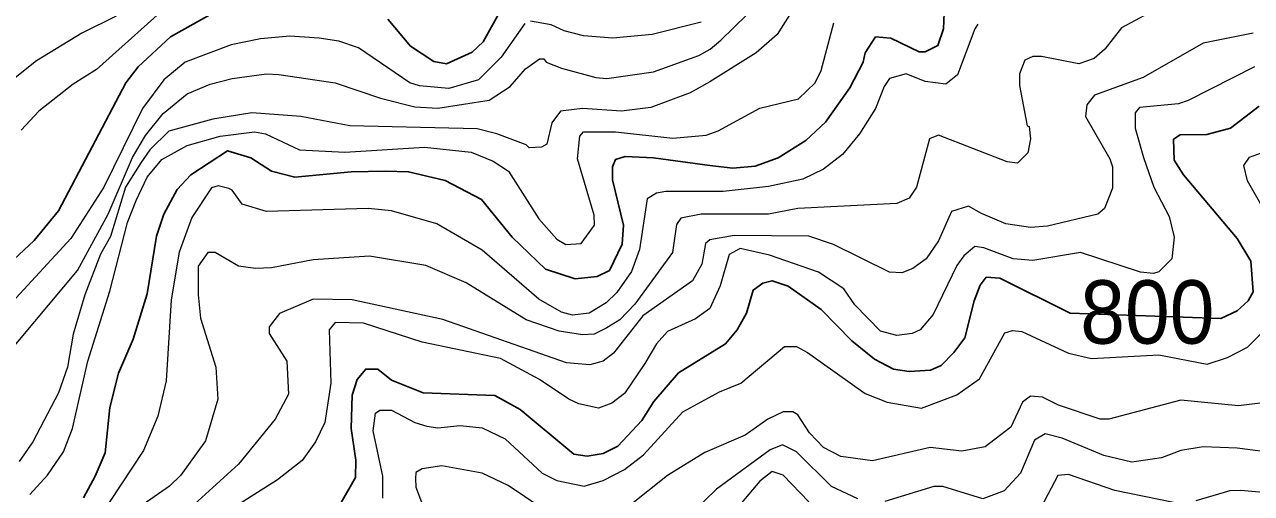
# Model space of a CAD drawing. Extents: x 423 to 448.8, y 7456.3 to 7484.
# Drawn here: x 428.418 to 429.968, y 7462.195 to 7462.787 of the extents above; entities that cross this region are included whole.
import ezdxf
from ezdxf.enums import TextEntityAlignment as Align

# ---------------------------------------------------------------- set-up
doc = ezdxf.new("R2010")
doc.units = 0
doc.header["$LTSCALE"] = 0.032
doc.layers.add('1', color=7, linetype='Continuous', lineweight=25)
doc.layers.add('2', color=7, linetype='Continuous', lineweight=13)
doc.layers.add('61', color=7, linetype='Continuous')

msp = doc.modelspace()

# ---------------------------------------------------------------- linework, layer by layer
at = {"layer": '1'}
for points in [[(429.5806, 7462.8225), (429.5791, 7462.7815), (429.5721, 7462.7606), (429.5559, 7462.7528), (429.5482, 7462.7528), (429.5126, 7462.7699), (429.4932, 7462.7714), (429.4801, 7462.7513), (429.4777, 7462.7397), (429.4607, 7462.7072), (429.4298, 7462.6639), (429.405, 7462.6407), (429.3703, 7462.619), (429.3409, 7462.6082), (429.313, 7462.6059), (429.2836, 7462.609), (429.2125, 7462.619), (429.1769, 7462.6206), (429.1645, 7462.6167), (429.1606, 7462.6074), (429.1606, 7462.5912), (429.1746, 7462.534), (429.173, 7462.51), (429.1568, 7462.4767), (429.1413, 7462.469), (429.1135, 7462.4659), (429.0763, 7462.4783), (429.0338, 7462.5185), (428.9951, 7462.5664), (428.9495, 7462.5904), (428.9031, 7462.6012), (428.8737, 7462.602), (428.8304, 7462.6012), (428.7592, 7462.5943), (428.7298, 7462.602), (428.7035, 7462.619), (428.6742, 7462.6275), (428.6277, 7462.5974), (428.6107, 7462.5788), (428.5937, 7462.5479), (428.5844, 7462.5201), (428.5728, 7462.4473), (428.555, 7462.3901), (428.5365, 7462.3468), (428.5256, 7462.3035), (428.5195, 7462.2462), (428.5071, 7462.2169), (428.4924, 7462.1897)], [(428.6556, 7462.8016), (428.6022, 7462.7714), (428.5612, 7462.7335), (428.5457, 7462.7134), (428.4607, 7462.5517), (428.4297, 7462.5146), (428.3717, 7462.4605)], [(429.0183, 7462.8031), (428.9974, 7462.7652), (428.9835, 7462.7521), (428.9511, 7462.7374), (428.9348, 7462.7404), (428.9054, 7462.7598), (428.8768, 7462.7938)], [(429.9782, 7462.684), (429.9418, 7462.6562), (429.9117, 7462.6484), (429.8784, 7462.6477), (429.8699, 7462.6423), (429.8707, 7462.616), (429.8823, 7462.5974), (429.9503, 7462.517), (429.9674, 7462.4883), (429.9705, 7462.4496), (429.9642, 7462.4381), (429.9504, 7462.4257), (429.9294, 7462.4158), (429.7392, 7462.4226), (429.6503, 7462.4667), (429.6332, 7462.4682), (429.6255, 7462.4582), (429.6178, 7462.4381), (429.6062, 7462.3916), (429.5922, 7462.3731), (429.576, 7462.3568), (429.5628, 7462.3506), (429.5358, 7462.3491), (429.5157, 7462.3522), (429.4917, 7462.3646), (429.4631, 7462.3878), (429.4244, 7462.4272), (429.3826, 7462.4566), (429.3625, 7462.4636), (429.3509, 7462.4605), (429.3385, 7462.4519), (429.33, 7462.4226), (429.3184, 7462.4017), (429.3037, 7462.3839), (429.2442, 7462.3475), (429.2132, 7462.3112), (429.1978, 7462.2872), (429.1676, 7462.2547), (429.1491, 7462.2454), (429.1289, 7462.2423), (429.1119, 7462.2447), (429.0439, 7462.3011), (429.0121, 7462.3189), (428.9217, 7462.322), (428.8814, 7462.3382), (428.8644, 7462.3522), (428.849, 7462.3522), (428.8381, 7462.3391), (428.8319, 7462.319), (428.8304, 7462.2772)], [(428.8304, 7462.2772), (428.8366, 7462.237), (428.8358, 7462.2153), (428.818, 7462.1836)]]:
    msp.add_lwpolyline(points, dxfattribs=at)
at = {"layer": '2'}
for points in [[(428.6092, 7462.8209), (428.5086, 7462.7304), (428.4792, 7462.7119), (428.4359, 7462.6778), (428.4135, 7462.6538)], [(428.3942, 7462.3685), (428.4846, 7462.4767), (428.5233, 7462.5479), (428.5542, 7462.6191), (428.5705, 7462.6469), (428.5929, 7462.6747), (428.6231, 7462.6995), (428.6525, 7462.7118), (428.6803, 7462.7188), (428.7237, 7462.725), (428.7391, 7462.7242), (428.8103, 7462.7134), (428.8675, 7462.694), (428.9108, 7462.6832), (428.9402, 7462.6817), (429.0051, 7462.6918), (429.0315, 7462.7087), (429.0508, 7462.7312), (429.0686, 7462.7436), (429.074, 7462.7436), (429.0771, 7462.7397), (429.0965, 7462.732), (429.1398, 7462.7203), (429.1537, 7462.7188), (429.2125, 7462.7273), (429.2697, 7462.7482), (429.2844, 7462.7559), (429.2976, 7462.7675), (429.347, 7462.8155)], [(429.3919, 7462.8109), (429.3687, 7462.7745), (429.3424, 7462.7513), (429.2836, 7462.7149), (429.2589, 7462.701), (429.2094, 7462.6825), (429.1723, 7462.6778), (429.1228, 7462.6809), (429.0949, 7462.6778), (429.0841, 7462.6631), (429.0779, 7462.636), (429.0709, 7462.6322), (429.0555, 7462.6314), (429.0516, 7462.6353), (429.0145, 7462.6492), (428.9897, 7462.6554), (428.8288, 7462.6593), (428.767, 7462.6708), (428.7051, 7462.6755), (428.6556, 7462.6677), (428.5999, 7462.6523), (428.5759, 7462.6291), (428.5646, 7462.6127), (428.5451, 7462.5819), (428.5263, 7462.5197), (428.5136, 7462.4972), (428.4939, 7462.4458), (428.4792, 7462.3963), (428.4722, 7462.3545), (428.4606, 7462.322), (428.4282, 7462.2602), (428.4111, 7462.2354)], [(429.856, 7462.8108), (429.8041, 7462.783), (429.7832, 7462.7559), (429.7694, 7462.7443), (429.75, 7462.7374), (429.7029, 7462.7466), (429.692, 7462.7466), (429.682, 7462.742), (429.675, 7462.725), (429.675, 7462.7103), (429.685, 7462.6592), (429.6874, 7462.6585), (429.6889, 7462.643), (429.6858, 7462.6252), (429.6727, 7462.6121), (429.6595, 7462.6136), (429.5729, 7462.6476), (429.5613, 7462.643), (429.5451, 7462.5819), (429.5358, 7462.568), (429.5203, 7462.561), (429.395, 7462.5548), (429.3579, 7462.5479), (429.2728, 7462.5479), (429.2473, 7462.5425), (429.2418, 7462.5347), (429.2364, 7462.4991), (429.1892, 7462.4342), (429.1699, 7462.4141), (429.1537, 7462.404), (429.1374, 7462.3963), (429.1228, 7462.3955), (429.0934, 7462.4001), (429.0516, 7462.4141), (428.9758, 7462.4612), (428.9248, 7462.4829), (428.8536, 7462.4945), (428.7824, 7462.4899), (428.7298, 7462.4798), (428.7097, 7462.479), (428.6881, 7462.4821), (428.6587, 7462.4991), (428.6494, 7462.4992), (428.637, 7462.4821), (428.637, 7462.4458), (428.6401, 7462.4164), (428.6594, 7462.3545), (428.6618, 7462.3143), (428.6463, 7462.2617), (428.6153, 7462.2184), (428.6007, 7462.2044)], [(429.05, 7462.7884), (429.0199, 7462.7459), (428.9913, 7462.7172), (428.9541, 7462.7064), (428.917, 7462.7095), (428.9046, 7462.7134), (428.8397, 7462.7575), (428.8149, 7462.766), (428.7902, 7462.7699), (428.753, 7462.7722), (428.7159, 7462.7691), (428.6788, 7462.7614), (428.6208, 7462.7397), (428.5937, 7462.7173), (428.5666, 7462.6809), (428.5179, 7462.5819), (428.4761, 7462.517), (428.3717, 7462.404)], [(428.5334, 7462.7977), (428.4901, 7462.776), (428.4328, 7462.7413), (428.4057, 7462.7196)], [(428.4243, 7462.1936), (428.4467, 7462.2184), (428.4668, 7462.2478), (428.4784, 7462.2772), (428.4978, 7462.3623), (428.5256, 7462.4504), (428.548, 7462.5371), (428.5589, 7462.5649), (428.5728, 7462.5943), (428.5914, 7462.6167), (428.6231, 7462.6345), (428.6649, 7462.6461), (428.7082, 7462.6515), (428.7221, 7462.6492), (428.7654, 7462.6291), (428.8227, 7462.626), (428.9232, 7462.6322), (428.982, 7462.626), (429.0098, 7462.6144), (429.0292, 7462.602), (429.0678, 7462.5417), (429.0903, 7462.5162), (429.1019, 7462.5092), (429.1212, 7462.5108), (429.1382, 7462.5339), (429.1374, 7462.5463), (429.1166, 7462.6175), (429.1196, 7462.6461), (429.1243, 7462.6515), (429.1645, 7462.6515), (429.2372, 7462.6438), (429.279, 7462.6476), (429.2945, 7462.653), (429.3471, 7462.6817), (429.3958, 7462.6933), (429.4167, 7462.7134), (429.4244, 7462.7289), (429.4406, 7462.7892)], [(429.6224, 7462.7876), (429.6185, 7462.7815), (429.5969, 7462.7234), (429.5822, 7462.7119), (429.5559, 7462.715), (429.5319, 7462.725), (429.511, 7462.7188), (429.504, 7462.7088), (429.4932, 7462.6809), (429.4731, 7462.6492), (429.4515, 7462.6229), (429.4275, 7462.6043), (429.4012, 7462.5919), (429.3579, 7462.5827), (429.3007, 7462.5765), (429.228, 7462.5765), (429.2163, 7462.5741), (429.2047, 7462.5672), (429.1947, 7462.503), (429.1846, 7462.4752), (429.1661, 7462.4489), (429.1529, 7462.4357), (429.1312, 7462.4226), (429.1104, 7462.4202), (429.0965, 7462.4241), (429.0678, 7462.4404), (428.9959, 7462.5022), (428.9387, 7462.5355), (428.8814, 7462.5517), (428.8521, 7462.5548), (428.7237, 7462.5509), (428.6927, 7462.5603), (428.6803, 7462.578), (428.6757, 7462.5803), (428.6625, 7462.5835), (428.654, 7462.5811)], [(429.2728, 7462.79), (429.2109, 7462.7745), (429.1614, 7462.7698), (429.1243, 7462.7729), (429.0996, 7462.7791), (429.0833, 7462.7869), (429.057, 7462.7915)], [(429.9705, 7462.776), (429.9071, 7462.7637), (429.8313, 7462.7203), (429.7701, 7462.6979), (429.7601, 7462.6856), (429.7585, 7462.6708), (429.7895, 7462.6175), (429.7926, 7462.6074), (429.7926, 7462.5804), (429.7825, 7462.5548), (429.774, 7462.5479), (429.7106, 7462.5324), (429.6889, 7462.5309), (429.658, 7462.5355), (429.6271, 7462.5486), (429.6108, 7462.5579), (429.5891, 7462.551), (429.5729, 7462.5139), (429.5574, 7462.4914), (429.5404, 7462.479), (429.5265, 7462.4736), (429.511, 7462.4744), (429.4399, 7462.5092), (429.4089, 7462.52), (429.3146, 7462.5208), (429.2836, 7462.5154), (429.2782, 7462.5107), (429.2736, 7462.4845), (429.2619, 7462.4636), (429.1993, 7462.4195), (429.1622, 7462.3723), (429.149, 7462.3622), (429.132, 7462.3576), (429.1027, 7462.3599), (428.9464, 7462.4149), (428.8319, 7462.4396), (428.7824, 7462.4404)], [(429.972, 7462.7335), (429.8885, 7462.691), (429.8761, 7462.6871), (429.8266, 7462.6825), (429.8212, 7462.6755), (429.8212, 7462.6562), (429.832, 7462.6191), (429.8451, 7462.5819), (429.8645, 7462.5448), (429.8707, 7462.5185), (429.8676, 7462.4914), (429.8513, 7462.4751), (429.8444, 7462.4728), (429.8282, 7462.4744), (429.7523, 7462.4991), (429.692, 7462.4891), (429.6673, 7462.4914), (429.6302, 7462.5053), (429.6185, 7462.5069), (429.6046, 7462.4953), (429.5961, 7462.4829), (429.5659, 7462.421), (429.5497, 7462.4017), (429.5396, 7462.397), (429.5203, 7462.3947), (429.4994, 7462.4001), (429.4669, 7462.4334), (429.453, 7462.4535), (429.4213, 7462.4744), (429.3594, 7462.496), (429.3223, 7462.5045), (429.3084, 7462.4968), (429.2968, 7462.4574), (429.2836, 7462.4287), (429.2658, 7462.4156), (429.2303, 7462.3994), (429.2163, 7462.3839), (429.2016, 7462.3592), (429.1761, 7462.3212), (429.1599, 7462.3089), (429.1429, 7462.3027), (429.1181, 7462.3081), (429.1057, 7462.3143), (429.0686, 7462.339), (429.0191, 7462.3654), (428.9201, 7462.3862), (428.8459, 7462.4102), (428.8102, 7462.411), (428.8025, 7462.4017), (428.8048, 7462.3344), (428.7971, 7462.2849), (428.7855, 7462.2602), (428.7685, 7462.2369), (428.7376, 7462.2122), (428.6617, 7462.1643)], [(430.0052, 7462.517), (429.9635, 7462.5897), (429.9588, 7462.609), (429.9658, 7462.6198), (430.0215, 7462.6399)], [(428.654, 7462.5811), (428.6293, 7462.5433), (428.613, 7462.4999), (428.603, 7462.4396), (428.5968, 7462.3375), (428.586, 7462.2927), (428.5682, 7462.2493), (428.5109, 7462.1627)], [(428.7824, 7462.4404), (428.7399, 7462.4225), (428.7267, 7462.4056), (428.7267, 7462.397), (428.7491, 7462.3623), (428.7515, 7462.3205), (428.7345, 7462.2888), (428.6881, 7462.2323), (428.6277, 7462.1774)], [(428.9402, 7462.2779), (428.9681, 7462.281), (428.9959, 7462.2779), (429.0253, 7462.264), (429.0717, 7462.2207), (429.0903, 7462.2114), (429.1251, 7462.2045), (429.1491, 7462.2114), (429.1761, 7462.2253), (429.2001, 7462.2439), (429.2496, 7462.298), (429.296, 7462.3236), (429.3231, 7462.3344), (429.378, 7462.3808), (429.3935, 7462.3808), (429.4074, 7462.3731), (429.4801, 7462.3212), (429.5079, 7462.3104), (429.5513, 7462.3027), (429.5961, 7462.3197), (429.6247, 7462.3398), (429.6564, 7462.3978), (429.6665, 7462.4009), (429.6781, 7462.3994), (429.7369, 7462.3723), (429.7663, 7462.3654), (429.8514, 7462.37), (429.9124, 7462.3584), (429.938, 7462.3669), (429.9635, 7462.38), (429.9797, 7462.3962)], [(429.9828, 7462.3097), (429.9519, 7462.3058), (429.8792, 7462.3127), (429.7879, 7462.2888), (429.7771, 7462.2888), (429.7245, 7462.3066), (429.7044, 7462.3166), (429.6889, 7462.3181), (429.6789, 7462.3104), (429.6641, 7462.2787), (429.6317, 7462.2539), (429.6023, 7462.2485), (429.5621, 7462.2532), (429.4894, 7462.2362), (429.4492, 7462.2416), (429.4275, 7462.2532), (429.4097, 7462.2717), (429.395, 7462.2942), (429.3888, 7462.298), (429.3765, 7462.298), (429.3571, 7462.2888), (429.3285, 7462.2686), (429.2775, 7462.247), (429.2302, 7462.2176), (429.1807, 7462.1781)], [(430.1476, 7462.3127), (430.1267, 7462.2795), (430.1043, 7462.2601), (430.0726, 7462.2454), (430.0385, 7462.2408), (429.9504, 7462.2524), (429.9071, 7462.254), (429.8792, 7462.2493), (429.8545, 7462.2401), (429.8173, 7462.2346), (429.7817, 7462.2431), (429.7292, 7462.2648), (429.7075, 7462.2702), (429.6943, 7462.2625), (429.6766, 7462.2207), (429.6557, 7462.1983), (429.6286, 7462.1882), (429.5783, 7462.2037), (429.5667, 7462.2037), (429.5049, 7462.1851)], [(428.8706, 7462.189), (428.8706, 7462.2169), (428.8582, 7462.2741), (428.8613, 7462.2965), (428.8667, 7462.3004), (428.8814, 7462.3004), (428.9108, 7462.2849), (428.9263, 7462.2802), (428.9402, 7462.2779)], [(429.4708, 7462.1882), (429.4375, 7462.2037), (429.3934, 7462.2478), (429.3757, 7462.2563), (429.3602, 7462.2501), (429.2921, 7462.2006), (429.221, 7462.1317)], [(429.0702, 7462.1774), (429.0291, 7462.2052), (428.9959, 7462.2207), (428.9449, 7462.23), (428.9201, 7462.2261), (428.9124, 7462.2214), (428.9116, 7462.2138), (428.9124, 7462.2029), (428.9239, 7462.172)], [(429.4089, 7462.1844), (429.3765, 7462.2184), (429.3625, 7462.223), (429.347, 7462.2107), (429.2682, 7462.1178)], [(429.8699, 7462.1836), (429.7957, 7462.199), (429.7369, 7462.2191), (429.7237, 7462.2176), (429.6936, 7462.1611)], [(428.6007, 7462.2044), (428.5581, 7462.1743)], [(430.0571, 7462.1797), (429.9968, 7462.1952), (429.955, 7462.199), (429.9411, 7462.1983), (429.8978, 7462.1859)]]:
    msp.add_lwpolyline(points, dxfattribs=at)

# ---------------------------------------------------------------- texts
at = {"layer": '61', "width": 0.95}
msp.add_text('800', height=0.08, dxfattribs=at).set_placement((429.8367, 7462.3842), align=Align.CENTER)

doc.saveas('drawing.dxf')
